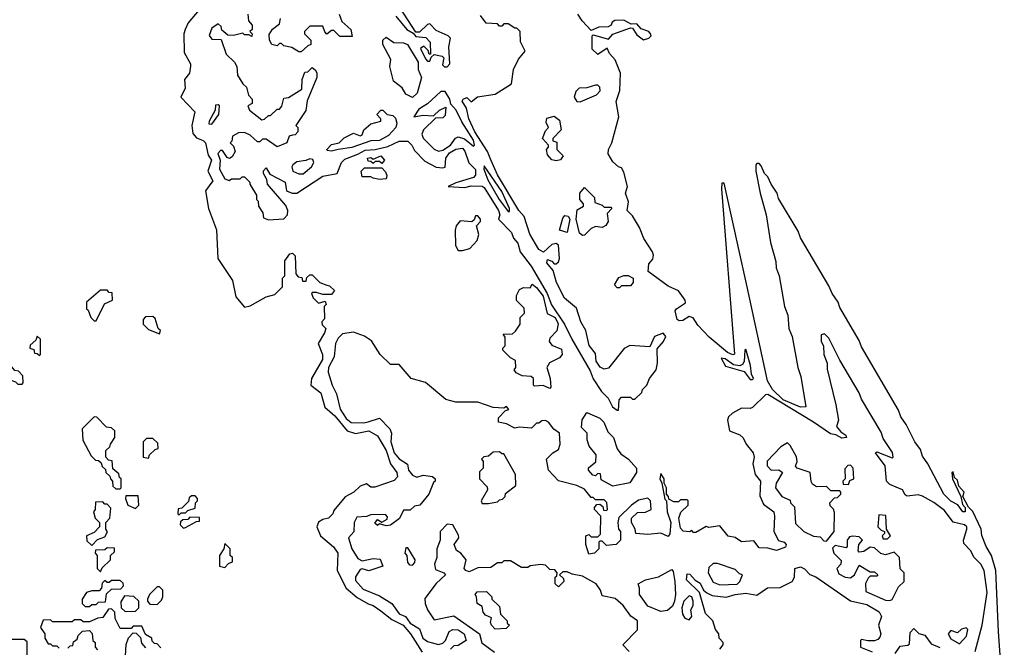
# Model space of a CAD drawing. Extents: x 2889633 to 3052318, y 540750 to 918690.
# Tile 393 of 656: x 2953484 to 2958000, y 796904 to 799779. Entities that reach past the tile are written whole.
import ezdxf

# ---------------------------------------------------------------- set-up
doc = ezdxf.new("R2010")
doc.units = 0

msp = doc.modelspace()

# ---------------------------------------------------------------- linework, layer by layer
at = {"layer": '0CON02XD'}
for points in [[(2954307.5, 799825), (2954257.5, 799765), (2954242.5, 799735), (2954237.5, 799715), (2954238.3, 799628.3), (2954267, 799577), (2954267, 799567), (2954262.5, 799535), (2954240, 799505), (2954242.5, 799465), (2954222.5, 799425), (2954287, 799357), (2954273.3, 799295), (2954277.5, 799257.5), (2954295, 799237.5), (2954325, 799226.2), (2954336.2, 799215), (2954348.3, 799158.3), (2954363.3, 799135), (2954347.5, 799085), (2954369.3, 799040.7), (2954336.7, 798995), (2954350, 798915), (2954386.1, 798816.1), (2954392.5, 798685), (2954460, 798585), (2954475, 798510), (2954515, 798462.5), (2954541.7, 798468.3), (2954615, 798510), (2954655, 798520), (2954690, 798555), (2954690, 798595), (2954700, 798605), (2954700, 798675), (2954723, 798707), (2954735, 798710), (2954747, 798697), (2954750, 798615), (2954761.7, 798601.7), (2954778.3, 798598.3), (2954781.7, 798581.7), (2954798.3, 798581.7), (2954801.7, 798598.3), (2954815, 798610), (2954825, 798610), (2954860, 798575), (2954893, 798563), (2954905, 798560), (2954928.3, 798538.3), (2954915, 798520), (2954875, 798520), (2954845, 798530), (2954825, 798530), (2954822.5, 798525), (2954830, 798505), (2954855, 798480), (2954885, 798490), (2954890, 798475), (2954880, 798465), (2954881.7, 798408.3), (2954870, 798395), (2954871.7, 798381.7), (2954887.5, 798365), (2954882.5, 798345), (2954852.5, 798295), (2954872.5, 798245), (2954873, 798223), (2954822.5, 798135), (2954820, 798105), (2954865, 798070), (2954883.9, 798003.9), (2954930, 797965), (2954985.9, 797895.9), (2955025, 797883.3), (2955086.1, 797896.1), (2955125, 797872.5), (2955165.6, 797805.6), (2955184.2, 797744.2), (2955213.3, 797705), (2955216.7, 797685), (2955201.7, 797668.3), (2955113, 797637), (2955095, 797637.5), (2955075, 797652.5), (2955045, 797642.5), (2955016.1, 797613.9), (2954977, 797593), (2954925, 797530), (2954920, 797515), (2954900, 797495), (2954875, 797490), (2954855, 797477.5), (2954846.7, 797455), (2954863.3, 797415), (2954923.9, 797363.9), (2954943.3, 797335), (2954940, 797255), (2954981.2, 797175), (2955031.2, 797131.2), (2955082.3, 797102.3), (2955105.9, 797095.9), (2955140.7, 797070.7)], [(2954530, 799805), (2954533.6, 799773.6), (2954550, 799755), (2954550, 799735), (2954540, 799725), (2954550, 799715), (2954548.3, 799701.7), (2954535, 799710), (2954515, 799710), (2954507.5, 799717.5), (2954465, 799707.5), (2954438.3, 799708.3), (2954411.7, 799731.7), (2954408.3, 799748.3), (2954395, 799760), (2954365, 799740), (2954353, 799707), (2954365, 799690), (2954408.3, 799688.3), (2954431.7, 799621.7), (2954470, 799585), (2954480, 799565), (2954482.5, 799525), (2954507.5, 799485), (2954525, 799470), (2954533, 799433), (2954550, 799415), (2954550, 799395), (2954530, 799385), (2954537.5, 799365), (2954595, 799320), (2954607, 799323), (2954625, 799340), (2954635, 799340), (2954665, 799370), (2954675, 799370), (2954687, 799383), (2954695, 799420), (2954716.7, 799423.3), (2954778.3, 799461.7), (2954780, 799505), (2954791.7, 799538.3), (2954805, 799540), (2954825, 799560), (2954839.3, 799549.3), (2954846.4, 799536.4), (2954846.7, 799515), (2954803, 799407), (2954797, 799363), (2954750, 799295), (2954760, 799285), (2954760, 799265), (2954748.3, 799251.7), (2954735, 799250), (2954720, 799245), (2954710, 799215), (2954665, 799197.5), (2954615, 799232.5), (2954598.3, 799231.7), (2954585, 799220), (2954575, 799220), (2954540.7, 799250.7), (2954515, 799262.5), (2954488.3, 799261.7), (2954460, 799245), (2954457, 799223), (2954450, 799215), (2954465, 799200), (2954472.5, 799175), (2954459.3, 799150.7), (2954446.7, 799143.3), (2954435, 799147.5), (2954415, 799180), (2954405, 799180), (2954393.3, 799166.7), (2954403.8, 799135), (2954401.2, 799095), (2954425, 799050), (2954445, 799042.5), (2954455, 799050), (2954495, 799050), (2954505, 799060), (2954515, 799060), (2954540, 799035), (2954540, 799025), (2954570, 798975), (2954570, 798955), (2954578.3, 798948.3), (2954580, 798925), (2954600, 798895), (2954601.7, 798871.7), (2954625, 798862.5), (2954695, 798867.5), (2954712.5, 798885), (2954713.3, 798905), (2954705, 798927.5), (2954620, 799025), (2954617, 799047), (2954602.5, 799075), (2954603, 799087), (2954615, 799100), (2954631.7, 799071.7), (2954702.5, 799035), (2954707.5, 798995), (2954733.9, 798983.9), (2954755, 798983.8), (2954875, 799062.5), (2954940, 799075), (2954960, 799125), (2954975, 799140), (2955035, 799162.5), (2955067.9, 799182.1), (2955115, 799184.3), (2955172.3, 799197.7), (2955225, 799222.5), (2955265, 799222.5), (2955282.5, 799205), (2955295, 799180), (2955341.7, 799131.7), (2955393.6, 799103.6), (2955425, 799100), (2955435.7, 799104.3), (2955438, 799145), (2955455, 799170), (2955485, 799186), (2955515, 799190), (2955525, 799177.5), (2955543.9, 799123.9), (2955575, 799092.5), (2955575, 799067.5), (2955565, 799056.7), (2955485, 799032.5), (2955450, 799015), (2955525, 799010), (2955555, 799017.5), (2955605, 799016.2), (2955615, 799010), (2955680, 798905), (2955686.2, 798885), (2955680, 798865), (2955739.2, 798805), (2955748.8, 798778.8), (2955768.6, 798755), (2955778.8, 798715), (2955830.2, 798650.2), (2955903.3, 798525), (2955922.7, 798472.7), (2955982.9, 798385), (2956016.2, 798315), (2956100.7, 798170.7), (2956113.9, 798133.9), (2956152.5, 798075), (2956182.5, 798045), (2956202.5, 798005), (2956225, 797990), (2956230, 797990)], [(2954950, 799805), (2954961.7, 799771.7), (2955002.5, 799735), (2955008.3, 799701.7), (2954953, 799703), (2954925, 799730), (2954915, 799730), (2954893, 799713), (2954883, 799723), (2954875, 799750), (2954815, 799750), (2954790, 799725), (2954790, 799715), (2954820, 799685), (2954820, 799665), (2954805, 799660), (2954775, 799632.5), (2954765, 799632.5), (2954731.7, 799651.7), (2954695, 799660), (2954685, 799670), (2954675, 799670), (2954665, 799660), (2954640, 799665), (2954630, 799685), (2954628.3, 799711.7), (2954643.6, 799736.4), (2954675, 799760), (2954680, 799785)], [(2955433, 799563), (2955445, 799563.3), (2955457, 799577), (2955452.5, 799655), (2955460, 799695), (2955450, 799705), (2955395, 799730), (2955365, 799760), (2955355, 799757.5), (2955318.3, 799721.7), (2955301.7, 799721.7), (2955230.6, 799830.6)], [(2958000, 796615), (2957973.8, 796975), (2957960.8, 797255), (2957940.8, 797325), (2957916.2, 797365), (2957896.7, 797416.7), (2957893.8, 797445), (2957855.9, 797525.9), (2957836.4, 797546.4), (2957810, 797595), (2957816.2, 797615), (2957791.7, 797641.7), (2957785, 797670), (2957771.7, 797681.7), (2957765, 797707.5), (2957760, 797705), (2957762.5, 797675), (2957800, 797595), (2957808.3, 797558.3), (2957820, 797545), (2957820, 797525), (2957810, 797525), (2957786.7, 797556.7), (2957755, 797573.3), (2957722.5, 797605), (2957650, 797745), (2957625, 797780), (2957615, 797810), (2957590, 797845), (2957550, 797925), (2957525, 797960), (2957515, 797990), (2957345, 798280), (2957335, 798310), (2957245, 798460), (2957237.5, 798485), (2957210, 798525), (2957195, 798560), (2957065, 798780), (2957055, 798810), (2956965, 798960), (2956957.5, 798985), (2956930, 799025), (2956915, 799060), (2956900, 799075), (2956885, 799110), (2956875, 799120), (2956865, 799120), (2956860, 799115), (2956860, 799085), (2956880, 798985), (2956907.5, 798885), (2956928.3, 798758.3), (2956951.7, 798671.7), (2956953, 798643), (2956967.5, 798605), (2956992.5, 798465), (2957007.5, 798425), (2957012.5, 798365), (2957027, 798327), (2957052.5, 798185), (2957067.5, 798145), (2957090, 798005), (2957065, 798004), (2956985, 798038.1), (2956937.5, 798085), (2956913.8, 798125), (2956820, 798555), (2956715, 799030), (2956705, 799030), (2956703.3, 799005), (2956763.3, 798246.7), (2956755, 798243.8), (2956730, 798255), (2956646.7, 798325), (2956595, 798380), (2956573.6, 798413.6), (2956555, 798420), (2956525, 798401.2), (2956509.3, 798399.3), (2956500, 798405), (2956490.8, 798445), (2956496.2, 798455), (2956537.7, 798482.3), (2956536, 798495), (2956506.4, 798536.4), (2956458.9, 798558.9), (2956366.7, 798625), (2956369.5, 798660.5), (2956387.5, 798682.5), (2956390.3, 798699.7), (2956386.4, 798716.4), (2956346.9, 798776.9), (2956327.6, 798827.6), (2956295, 798880), (2956270, 798905), (2956276.7, 798945), (2956262.5, 798985), (2956271.2, 799015), (2956255, 799080), (2956245, 799100), (2956230, 799105), (2956205, 799127.5), (2956183.8, 799165), (2956184, 799185), (2956199.2, 799215), (2956232, 799335), (2956219.2, 799405), (2956237.1, 799455), (2956240, 799535), (2956215.9, 799595.9), (2956190, 799625), (2956178.3, 799648.3), (2956135, 799620), (2956110, 799645), (2956110, 799705), (2956115, 799710), (2956185, 799690), (2956205, 799712.5), (2956285, 799742.5), (2956295, 799740), (2956315, 799710), (2956345, 799687.5), (2956370, 799695), (2956380, 799705), (2956377.5, 799715), (2956370, 799725), (2956335, 799737.5), (2956315, 799760), (2956288.3, 799758.3), (2956255, 799776.7), (2956213.8, 799776.2), (2956201.7, 799768.3), (2956196.4, 799753.6), (2956183.3, 799746.7), (2956140, 799745), (2956105, 799730), (2956063.6, 799773.6), (2956043.3, 799805)], [(2955210, 799795), (2955260, 799735), (2955288.3, 799718.3), (2955301.7, 799701.7), (2955347, 799697), (2955367, 799677), (2955368.3, 799621.7), (2955361.7, 799621.7), (2955358.3, 799638.3), (2955338.3, 799658.3), (2955323, 799647), (2955345, 799600), (2955355, 799590), (2955365, 799590), (2955371.7, 799608.3), (2955385, 799620), (2955421.7, 799611.7), (2955430, 799605), (2955423, 799573), (2955433, 799563)], [(2956230, 797990), (2956233, 798037), (2956245, 798050), (2956285, 798050), (2956295, 798040), (2956305, 798040), (2956338.3, 798071.7), (2956340, 798085), (2956360, 798105), (2956373.3, 798135), (2956403.3, 798175), (2956410, 798205), (2956408.3, 798271.7), (2956437.5, 798305), (2956447, 798327), (2956435, 798342.5), (2956395, 798327.5), (2956375, 798280), (2956283, 798287), (2956257, 798273), (2956185, 798182.5), (2956165, 798177.5), (2956147, 798187), (2956127.5, 798215), (2956125, 798250), (2956096.1, 798286.1), (2956080, 798355), (2956058, 798395), (2956038.3, 798458.3), (2955982.8, 798502.8), (2955945.8, 798575), (2955930.7, 798630.7), (2955902, 798665), (2955905, 798680), (2955925, 798672.5), (2955935, 798660), (2955945, 798660), (2955955, 798670), (2955960, 798685), (2955956, 798746), (2955945, 798753.3), (2955925, 798748.8), (2955886.4, 798713.6), (2955865, 798726), (2955823.9, 798796.1), (2955798.3, 798878.3), (2955774, 798905), (2955675, 799068), (2955645, 799137.5), (2955629.2, 799175), (2955571.9, 799265), (2955544.2, 799325), (2955533.3, 799373.3), (2955513.9, 799406.1), (2955517.5, 799415), (2955535, 799422.5), (2955555, 799402.5), (2955583.6, 799426.4), (2955665, 799438), (2955740, 799485), (2955748.3, 799551.7), (2955771.7, 799598.3), (2955802.5, 799635), (2955781.7, 799678.3), (2955780, 799725), (2955765, 799740), (2955755, 799740), (2955725, 799760), (2955705, 799760), (2955695, 799750), (2955685, 799750), (2955675, 799760), (2955623, 799763), (2955598.3, 799798.3)], [(2955285, 799422.5), (2955255, 799437.5), (2955237.7, 799467.7), (2955198.3, 799498.3), (2955182.5, 799565), (2955187, 799597), (2955150, 799665), (2955150, 799685), (2955165, 799700), (2955200, 799675), (2955245, 799673.3), (2955262.5, 799665), (2955312, 799585), (2955311.7, 799551.7), (2955327.5, 799515), (2955307, 799443), (2955285, 799422.5)], [(2955405, 799176.7), (2955425, 799181.2), (2955460, 799205), (2955483.6, 799236.4), (2955495, 799242.5), (2955524, 799234), (2955565, 799200), (2955570, 799205), (2955565, 799227.5), (2955511.7, 799311.7), (2955486.7, 799365), (2955461.7, 799391.7), (2955456.7, 799415), (2955435, 799450), (2955415, 799450), (2955355, 799393.8), (2955315, 799370), (2955292.5, 799335), (2955335, 799341.2), (2955381.7, 799338.3), (2955410, 799365), (2955438.3, 799378.3), (2955435, 799340), (2955425, 799330), (2955391.7, 799328.3), (2955336.7, 799275), (2955328, 799255), (2955335, 799236.7), (2955385, 799186.7), (2955405, 799176.7)], [(2956055, 799403.3), (2956130, 799435), (2956147, 799453), (2956145, 799470), (2956135, 799480), (2956125, 799480), (2956085, 799467.5), (2956050, 799465), (2956035, 799450), (2956027.5, 799425), (2956040, 799405), (2956055, 799403.3)], [(2954365, 799300), (2954397.5, 799345), (2954400, 799385), (2954395, 799390), (2954381.7, 799388.3), (2954380, 799365), (2954352.5, 799315), (2954351.7, 799301.7), (2954365, 799300)], [(2954915, 799176.7), (2954895, 799180), (2954892.5, 799185), (2954915, 799207.5), (2954950, 799215), (2954971.7, 799238.3), (2955015, 799260), (2955045, 799247.5), (2955055, 799252.5), (2955062.5, 799275), (2955095, 799302.5), (2955140, 799315), (2955140, 799325), (2955122.5, 799345), (2955140, 799365), (2955150, 799365), (2955170, 799345), (2955195, 799340), (2955208.3, 799328.3), (2955213.8, 799305), (2955208.8, 799285), (2955175, 799248.8), (2955135, 799225.8), (2955095, 799224.2), (2955007, 799193), (2954945, 799184), (2954915, 799176.7)], [(2955945, 799132.5), (2955925, 799137.5), (2955905, 799160), (2955900, 799185), (2955910, 799195), (2955910, 799205), (2955882.5, 799235), (2955895, 799270), (2955910, 799285), (2955898.3, 799308.3), (2955901.7, 799328.3), (2955935, 799336.7), (2955959.5, 799319.5), (2955967.5, 799275), (2955930, 799235), (2955930, 799225), (2955948.3, 799218.3), (2955947.5, 799185), (2955976.2, 799155), (2955965, 799137.5), (2955945, 799132.5)], [(2954785, 799073.3), (2954822.5, 799105), (2954832.5, 799125), (2954828.3, 799138.3), (2954815, 799142.5), (2954796.4, 799133.6), (2954755, 799128.8), (2954737.5, 799115), (2954732.5, 799105), (2954737.5, 799085), (2954765, 799073.3), (2954785, 799073.3)], [(2955145, 799120), (2955135, 799130), (2955115, 799130), (2955105, 799120), (2955095, 799130), (2955081.7, 799131.7), (2955080, 799145), (2955095, 799147.5), (2955105, 799140), (2955140, 799155), (2955157.5, 799135), (2955145, 799120)], [(2955135, 799047.5), (2955105, 799052.5), (2955095, 799060), (2955055, 799060), (2955050, 799085), (2955065, 799100), (2955145, 799100), (2955161.7, 799081.7), (2955167.5, 799065), (2955165, 799050), (2955135, 799047.5)], [(2955730, 798900), (2955730, 798915), (2955695, 798992.5), (2955615, 799110), (2955613.3, 799095), (2955631.2, 799045), (2955683.8, 798955), (2955725, 798900), (2955730, 798900)], [(2956065, 798790), (2956051.7, 798801.7), (2956036.7, 798865), (2956041.7, 798908.3), (2956070, 798925), (2956070, 798935), (2956052.5, 798955), (2956052.5, 798985), (2956075, 799010), (2956120, 798965), (2956121.7, 798941.7), (2956155, 798930), (2956165, 798920), (2956195, 798920), (2956200, 798915), (2956178.3, 798891.7), (2956182.5, 798855), (2956173, 798837), (2956155, 798827.5), (2956125, 798832.5), (2956105, 798822.5), (2956075, 798792.5), (2956065, 798790)], [(2955515, 798722.5), (2955548.3, 798731.7), (2955581.7, 798768.3), (2955590, 798795), (2955580, 798835), (2955597.5, 798855), (2955597.5, 798865), (2955585, 798880), (2955575, 798880), (2955568.3, 798861.7), (2955557.5, 798852.5), (2955505, 798857.5), (2955486.7, 798835), (2955481.2, 798815), (2955483.3, 798745), (2955495, 798722.5), (2955515, 798722.5)], [(2955995, 798803.8), (2955960, 798815), (2955975, 798870), (2955985, 798882.5), (2955999.3, 798879.3), (2956006.7, 798865), (2955995, 798803.8)], [(2956235, 798550), (2956225, 798550), (2956212.5, 798565), (2956231.7, 798598.3), (2956255, 798607.5), (2956275, 798607.5), (2956297.5, 798595), (2956297.5, 798575), (2956285, 798560), (2956245, 798560), (2956235, 798550)], [(2953835, 798400), (2953873.3, 798476.7), (2953910, 798495), (2953908.3, 798528.3), (2953895, 798530), (2953885, 798540), (2953855, 798540), (2953790, 798485), (2953790, 798455), (2953798.3, 798448.3), (2953810, 798415), (2953825, 798400), (2953835, 798400)], [(2955915, 798090), (2955885, 798102.5), (2955845, 798100), (2955840, 798105), (2955840, 798135), (2955830, 798145), (2955788.3, 798148.3), (2955761.7, 798161.7), (2955752.5, 798175), (2955760, 798185), (2955758.3, 798218.3), (2955735, 798230), (2955700, 798265), (2955700, 798275), (2955710, 798285), (2955710, 798325), (2955701.7, 798338.3), (2955745, 798340), (2955758.3, 798351.7), (2955780, 798385), (2955780, 798415), (2955800, 798435), (2955798.3, 798458.3), (2955763, 798493), (2955762.5, 798515), (2955777, 798543), (2955795, 798552.5), (2955825, 798550), (2955835, 798567.5), (2955855, 798552.5), (2955885, 798513.3), (2955903.3, 798433.3), (2955940, 798415), (2955953.6, 798386.4), (2955947, 798353), (2955915, 798320), (2955912.5, 798305), (2955925, 798287.5), (2955969.3, 798269.3), (2955972.5, 798245), (2955960.7, 798229.3), (2955913.6, 798206.4), (2955902.5, 798185), (2955916.7, 798135), (2955920, 798095), (2955915, 798090)], [(2954125, 798340), (2954130, 798355), (2954120, 798365), (2954105, 798410), (2954095, 798420), (2954061.7, 798418.3), (2954050, 798405), (2954050, 798385), (2954075, 798360), (2954125, 798340)], [(2953575, 798240), (2953580, 798245), (2953580, 798315), (2953565, 798330), (2953558.3, 798311.7), (2953531.7, 798288.3), (2953530, 798275), (2953548.3, 798268.3), (2953551.7, 798251.7), (2953565, 798250), (2953575, 798240)], [(2956080, 797415), (2956095, 797420), (2956105, 797410), (2956135, 797410), (2956148.3, 797421.7), (2956150, 797505), (2956120, 797535), (2956120, 797545), (2956131.7, 797558.3), (2956145, 797560), (2956158.3, 797548.3), (2956161.7, 797531.7), (2956175, 797530), (2956180, 797535), (2956177, 797567), (2956165, 797580), (2956125, 797580), (2956115, 797590), (2956105, 797590), (2956075, 797627.5), (2956040, 797645), (2955955, 797666.7), (2955910, 797715), (2955900, 797765), (2955930, 797795), (2955955, 797810), (2955962.5, 797835), (2955960, 797885), (2955933.6, 797903.6), (2955910, 797935), (2955895, 797942.5), (2955878.3, 797941.7), (2955865, 797930), (2955855, 797930), (2955831.7, 797908.3), (2955775, 797912.5), (2955755, 797907.5), (2955717, 797927), (2955680, 797935), (2955680, 797955), (2955711.7, 797988.3), (2955727, 797993), (2955717, 798007), (2955705, 798000), (2955655, 798002.5), (2955585, 798026.7), (2955485, 798027.5), (2955439.3, 798039.3), (2955345, 798117.5), (2955280, 798135), (2955225, 798200), (2955185, 798200), (2955137.5, 798245), (2955097.7, 798307.7), (2955065, 798330), (2955015, 798347.5), (2954965, 798340), (2954945, 798320), (2954932.5, 798295), (2954926.2, 798235), (2954900, 798185), (2954898.8, 798165), (2954916.7, 798105), (2954937.5, 798065), (2954954, 797995), (2954982.1, 797952.1), (2955005, 797934), (2955062.3, 797932.3), (2955082.7, 797937.3), (2955135, 797953.3), (2955182.5, 797905), (2955188.8, 797885), (2955186.2, 797845), (2955202, 797795), (2955225, 797766.7), (2955263, 797743), (2955267.5, 797715), (2955285, 797692.5), (2955305, 797683.3), (2955335, 797692.5), (2955377, 797687), (2955390, 797675), (2955390, 797665), (2955381.7, 797658.3), (2955360, 797605), (2955320, 797555), (2955295, 797550), (2955275, 797532.5), (2955245, 797532.5), (2955225.8, 797494.2), (2955185, 797463.3), (2955165, 797460), (2955135, 797470), (2955125, 797462.5), (2955112.5, 797472.5), (2955125, 797490), (2955145, 797477.5), (2955169.3, 797490.7), (2955171.7, 797501.7), (2955161.7, 797511.7), (2955095, 797510), (2955075, 797502.5), (2955030.7, 797499.3), (2955017.5, 797475), (2955017, 797433), (2954992.5, 797405), (2955007.5, 797355), (2955035, 797310), (2955055, 797300), (2955105, 797310), (2955137, 797307), (2955150, 797275), (2955085, 797253.3), (2955055, 797262.5), (2955045, 797260), (2955023.6, 797226.4), (2955025, 797210), (2955059.3, 797169.3), (2955135, 797138.8), (2955191.2, 797105), (2955225, 797056.7), (2955254.2, 797044.2), (2955275, 797013.8), (2955318.3, 796988.3), (2955333.8, 796945), (2955355, 796930), (2955405, 796916.7), (2955425, 796922.5), (2955437.5, 796935), (2955454.1, 796975.9), (2955470, 796985), (2955495, 796984), (2955523.3, 796965), (2955532.5, 796935), (2955495, 796912.5), (2955475, 796910), (2955460, 796895)], [(2957866.7, 796885), (2957898.8, 797005), (2957922, 797155), (2957907.5, 797255), (2957892.5, 797285), (2957862.5, 797315), (2957845, 797347.5), (2957815, 797380), (2957812.5, 797395), (2957827.5, 797445), (2957827.5, 797455), (2957817.5, 797465), (2957765, 797477.5), (2957725, 797530), (2957677, 797567), (2957625, 797596.2), (2957605, 797602), (2957555, 797596.7), (2957545, 797602.5), (2957532.5, 797625), (2957475, 797650), (2957459.2, 797665), (2957453.1, 797735), (2957410, 797795), (2957415, 797800), (2957485, 797772.5), (2957490, 797775), (2957487, 797797), (2957445, 797860), (2957435, 797890), (2957345, 798040), (2957335, 798070), (2957245, 798220), (2957195, 798320), (2957175, 798340), (2957160, 798335), (2957160, 798305), (2957170, 798285), (2957172.5, 798245), (2957187.5, 798205), (2957188.3, 798178.3), (2957227.5, 798015), (2957240, 797945), (2957230, 797915), (2957250.5, 797890.5), (2957273.3, 797875), (2957275.6, 797864.4), (2957255, 797862), (2957227.3, 797877.3), (2957202.5, 797882.5), (2957125.5, 797935.5), (2956915, 798062.5), (2956905, 798060), (2956845, 798002.5), (2956835, 797997.5), (2956795, 798000), (2956753, 797977), (2956735, 797960), (2956730, 797945), (2956740, 797895), (2956786.7, 797876.7), (2956803, 797863), (2956816.7, 797835), (2956848, 797795), (2956853.3, 797775), (2956846.7, 797745), (2956857.5, 797695), (2956882.5, 797665), (2956878.3, 797598.3), (2956895, 797560), (2956942.5, 797525), (2956946.7, 797505), (2956942.5, 797435), (2956963.6, 797393.6), (2956990, 797385), (2957000, 797375), (2956997, 797363), (2956955, 797346.7), (2956915, 797357.5), (2956875, 797360), (2956851.7, 797391.7), (2956795, 797387.5), (2956765, 797407.5), (2956733, 797413), (2956695, 797460), (2956645, 797452.5), (2956633, 797457), (2956585, 797430), (2956575, 797430), (2956565, 797440), (2956557.5, 797432.5), (2956526.4, 797436.4), (2956515, 797450), (2956506.7, 797495), (2956517, 797523), (2956550, 797555), (2956550, 797575), (2956545, 797580), (2956515, 797580), (2956505, 797570), (2956485, 797570), (2956461.7, 797581.7), (2956460, 797595), (2956450, 797605), (2956450, 797635), (2956440, 797655), (2956440, 797675), (2956425, 797700), (2956420, 797675), (2956430, 797655), (2956443, 797583), (2956450, 797575), (2956453.3, 797525), (2956470, 797475), (2956466.4, 797423.6), (2956458.3, 797411.7), (2956425, 797426.7), (2956365, 797420), (2956310, 797425), (2956307.5, 797445), (2956290, 797475), (2956290, 797495), (2956318.3, 797521.7), (2956355, 797522.5), (2956380, 797535), (2956377.5, 797575), (2956365, 797587.5), (2956322.7, 797577.3), (2956290, 797555), (2956231.7, 797498.3), (2956227.5, 797475), (2956230, 797445), (2956240, 797435), (2956240, 797395), (2956220, 797375), (2956175, 797370), (2956155, 797390), (2956145, 797390), (2956140, 797385), (2956140, 797355), (2956120, 797335), (2956095, 797330), (2956080, 797375), (2956080, 797415)], [(2956845, 798130), (2956850, 798135), (2956840, 798155), (2956836.7, 798195), (2956815, 798270), (2956810, 798265), (2956807, 798213), (2956800, 798200), (2956787, 798193), (2956757.5, 798197.5), (2956720, 798225), (2956701.7, 798228.3), (2956721.7, 798191.7), (2956807, 798167), (2956835, 798130), (2956845, 798130)], [(2953495, 798110), (2953500, 798115), (2953498.3, 798148.3), (2953478.3, 798168.3), (2953461.7, 798171.7), (2953448.3, 798188.3), (2953421.7, 798188.3), (2953420, 798155), (2953428.3, 798148.3), (2953431.7, 798131.7), (2953465, 798120), (2953475, 798110), (2953495, 798110)], [(2953945, 797630), (2953950, 797635), (2953950, 797675), (2953941.7, 797681.7), (2953938.3, 797698.3), (2953911.7, 797721.7), (2953908.3, 797758.3), (2953891.7, 797761.7), (2953880, 797775), (2953880, 797805), (2953898.3, 797821.7), (2953900, 797835), (2953920, 797865), (2953920, 797895), (2953905, 797910), (2953881.7, 797911.7), (2953838.3, 797958.3), (2953825, 797960), (2953770, 797905), (2953773, 797853), (2953811.7, 797781.7), (2953831.7, 797761.7), (2953845, 797760), (2953858.3, 797748.3), (2953861.7, 797731.7), (2953878.3, 797718.3), (2953880, 797705), (2953898.3, 797688.3), (2953900, 797675), (2953910, 797665), (2953911.7, 797641.7), (2953925, 797630), (2953945, 797630)], [(2956205, 797642.5), (2956151.7, 797671.7), (2956148.3, 797698.3), (2956135, 797700), (2956125, 797690), (2956113, 797693), (2956092.5, 797715), (2956093.6, 797726.4), (2956127, 797753), (2956127.5, 797785), (2956096.7, 797825), (2956087.5, 797855), (2956087.5, 797885), (2956060.7, 797910.7), (2956063.6, 797946.4), (2956085, 797980), (2956145, 797953.3), (2956163.3, 797935), (2956181.7, 797891.7), (2956207.5, 797865), (2956223.8, 797813.8), (2956240.7, 797790.7), (2956276.4, 797766.4), (2956312.5, 797725), (2956312.5, 797705), (2956283, 797657), (2956205, 797642.5)], [(2954075, 797770), (2954080, 797785), (2954105, 797810), (2954120, 797815), (2954118.3, 797838.3), (2954095, 797860), (2954065, 797860), (2954050, 797845), (2954050, 797775), (2954075, 797770)], [(2957185, 797390), (2957220, 797435), (2957221.7, 797521.7), (2957217, 797537), (2957201.7, 797551.7), (2957200, 797565), (2957221.7, 797588.3), (2957235, 797590), (2957250, 797605), (2957250, 797615), (2957245, 797620), (2957205, 797620), (2957185, 797640), (2957138.3, 797638.3), (2957120.7, 797650.7), (2957113.6, 797663.6), (2957110, 797705), (2957050, 797725), (2957043, 797733), (2957050, 797755), (2957047, 797777), (2957018.3, 797828.3), (2957005, 797840), (2956975, 797822.5), (2956913, 797757), (2956912.5, 797735), (2956930, 797715), (2956966.4, 797716.4), (2956982.5, 797705), (2956953.3, 797655), (2956950, 797635), (2956980, 797595), (2957018.3, 797578.3), (2957020, 797565), (2957037, 797547), (2957041.7, 797471.7), (2957080, 797435), (2957125, 797412.5), (2957155, 797410), (2957171.7, 797391.7), (2957185, 797390)], [(2955635, 797562.5), (2955675, 797570), (2955685, 797580), (2955698.3, 797581.7), (2955710, 797595), (2955711.7, 797608.3), (2955760, 797645), (2955757.5, 797695), (2955705, 797790), (2955695, 797790), (2955685, 797800), (2955655, 797797.5), (2955635, 797780), (2955613, 797777), (2955602.5, 797765), (2955610, 797755), (2955610, 797725), (2955593, 797707), (2955592.5, 797675), (2955628.3, 797638.3), (2955630, 797625), (2955600, 797575), (2955605, 797562.5), (2955635, 797562.5)], [(2957285, 797650), (2957291.7, 797668.3), (2957310, 797675), (2957307.5, 797725), (2957295, 797737.5), (2957283, 797737), (2957268.3, 797721.7), (2957270, 797675), (2957260, 797665), (2957261.7, 797651.7), (2957285, 797650)], [(2954015, 797540), (2954030, 797555), (2954028.3, 797598.3), (2953971.7, 797598.3), (2953970, 797585), (2953980, 797555), (2954015, 797540)], [(2954215, 797510), (2954225, 797520), (2954245, 797520), (2954255, 797530), (2954288.3, 797541.7), (2954290, 797565), (2954300, 797575), (2954300, 797585), (2954288.3, 797598.3), (2954271.7, 797598.3), (2954261.7, 797588.3), (2954258.3, 797571.7), (2954228.3, 797541.7), (2954211.7, 797538.3), (2954210, 797515), (2954215, 797510)], [(2953815, 797370), (2953841.7, 797398.3), (2953875, 797410), (2953887, 797433), (2953880, 797445), (2953880, 797475), (2953897.5, 797495), (2953901.7, 797541.7), (2953885, 797560), (2953875, 797560), (2953865, 797570), (2953831.7, 797568.3), (2953830, 797535), (2953822.5, 797525), (2953830, 797495), (2953850, 797475), (2953850, 797455), (2953825, 797430), (2953790, 797415), (2953791.7, 797391.7), (2953815, 797370)], [(2954235, 797450), (2954245, 797452.5), (2954295, 797480), (2954308.3, 797481.7), (2954308.3, 797498.3), (2954265, 797500), (2954255, 797490), (2954231.7, 797488.3), (2954221.7, 797478.3), (2954220, 797465), (2954235, 797450)], [(2957465, 797400), (2957477.5, 797415), (2957460, 797445), (2957457, 797507), (2957425, 797510), (2957420, 797455), (2957435, 797440), (2957450, 797435), (2957450, 797425), (2957440, 797415), (2957445, 797400), (2957465, 797400)], [(2956280, 796885), (2956250, 796915), (2956317, 796983), (2956317.5, 797025), (2956287, 797047), (2956252.5, 797095), (2956215, 797127.5), (2956155, 797140), (2956147.5, 797165), (2956127.5, 797195), (2956065, 797230), (2956018.3, 797238.3), (2955995, 797250), (2955975, 797250), (2955960, 797235), (2955978.3, 797218.3), (2955980, 797205), (2955955, 797180), (2955940, 797195), (2955940, 797225), (2955948.3, 797231.7), (2955950, 797245), (2955938.3, 797258.3), (2955915, 797260), (2955895, 797280), (2955875, 797282.5), (2955825, 797277.5), (2955815, 797270), (2955785, 797270), (2955735, 797300), (2955705, 797300), (2955695, 797290), (2955675, 797290), (2955645, 797270), (2955585, 797267.5), (2955545, 797250), (2955530, 797255), (2955522.5, 797265), (2955532.5, 797305), (2955507.5, 797335), (2955487, 797347), (2955477.5, 797375), (2955497.5, 797405), (2955497, 797417), (2955470, 797465), (2955445, 797467.5), (2955412.5, 797435), (2955412.5, 797395), (2955396.7, 797355), (2955396.7, 797315), (2955386.7, 797285), (2955390.7, 797260.7), (2955430, 797245), (2955437.5, 797235), (2955393.6, 797196.4), (2955343, 797127), (2955343.3, 797105), (2955353.8, 797075), (2955385, 797030), (2955475, 797047.5), (2955592.5, 796965), (2955603.6, 796923.6), (2955661.7, 796881.7)], [(2957475, 797118), (2957485, 797123.3), (2957515, 797180), (2957540, 797205), (2957540, 797245), (2957523, 797263), (2957520, 797315), (2957495, 797340), (2957455, 797327.5), (2957433, 797333), (2957405, 797360), (2957385, 797362.5), (2957355, 797342.5), (2957335, 797340), (2957330, 797345), (2957332.5, 797375), (2957350, 797395), (2957335, 797410), (2957305, 797412.5), (2957290, 797410), (2957280, 797395), (2957280, 797365), (2957275, 797360), (2957225, 797370), (2957211.7, 797358.3), (2957217.5, 797335), (2957251.7, 797301.7), (2957250, 797285), (2957232.5, 797265), (2957240.7, 797240.7), (2957270, 797225), (2957295, 797222.5), (2957313.6, 797236.4), (2957335, 797280), (2957385, 797250), (2957405, 797250), (2957420, 797235), (2957415, 797230), (2957385, 797230), (2957375, 797220), (2957363.6, 797196.4), (2957365, 797160), (2957455, 797120), (2957475, 797118)], [(2954425, 797270), (2954441.7, 797288.3), (2954460, 797295), (2954460, 797315), (2954450, 797325), (2954450, 797355), (2954425, 797380), (2954420, 797355), (2954400, 797325), (2954400, 797275), (2954425, 797270)], [(2953855, 797250), (2953861.7, 797268.3), (2953900, 797305), (2953900, 797325), (2953918.3, 797341.7), (2953918.3, 797358.3), (2953885, 797360), (2953875, 797350), (2953831.7, 797348.3), (2953830, 797335), (2953840, 797325), (2953840, 797265), (2953855, 797250)], [(2955285, 797280), (2955297, 797293), (2955297.5, 797305), (2955265, 797360), (2955255, 797360), (2955250, 797335), (2955260, 797325), (2955263, 797293), (2955271.7, 797281.7), (2955285, 797280)], [(2956695.5, 796894.5), (2956711.2, 796915), (2956710, 796925), (2956692.5, 796945), (2956690, 796965), (2956676, 796985), (2956663.3, 797025), (2956629.3, 797059.3), (2956602.5, 797155), (2956543, 797213), (2956545, 797240), (2956558.3, 797238.3), (2956581.7, 797211.7), (2956605, 797197.5), (2956620, 797165), (2956635, 797152.5), (2956660.7, 797140.7), (2956725, 797133.8), (2956765, 797146.2), (2956815, 797151.2), (2956865, 797142.5), (2956913.6, 797176.4), (2956971.7, 797178.3), (2957026.7, 797205), (2957037.5, 797225), (2957040, 797265), (2957065, 797272.5), (2957083, 797263), (2957107.5, 797237.5), (2957135, 797226.7), (2957295, 797116.7), (2957369.5, 797099.5), (2957426.4, 797066.4), (2957437.5, 797045), (2957423.3, 797005), (2957433.3, 796965), (2957429.5, 796950.5), (2957420.7, 796939.3), (2957405, 796933.3), (2957373.6, 796933.6), (2957345, 796940), (2957340, 796935), (2957340, 796905), (2957393.6, 796883.6)], [(2956695, 797190), (2956775, 797193.3), (2956787.5, 797205), (2956800, 797235), (2956785, 797240), (2956765, 797260), (2956685, 797287.5), (2956665, 797287.5), (2956645, 797270), (2956642.5, 797245), (2956665, 797202.5), (2956695, 797190)], [(2956425, 797067.5), (2956365, 797092.5), (2956327.5, 797145), (2956327.5, 797175), (2956320, 797195), (2956355, 797212.5), (2956413.6, 797226.4), (2956475, 797260), (2956481.7, 797251.7), (2956488.8, 797205), (2956491.2, 797145), (2956488, 797115), (2956477.7, 797092.3), (2956455, 797072.5), (2956425, 797067.5)], [(2953805, 797090), (2953815, 797100), (2953835, 797100), (2953845, 797110), (2953878.3, 797111.7), (2953881.7, 797148.3), (2953905, 797170), (2953948.3, 797171.7), (2953960, 797185), (2953958.3, 797198.3), (2953945, 797210), (2953905, 797210), (2953895, 797200), (2953885, 797200), (2953875, 797210), (2953861.7, 797198.3), (2953860, 797175), (2953848.3, 797161.7), (2953815, 797162.5), (2953790, 797155), (2953770, 797125), (2953770, 797105), (2953785, 797090), (2953805, 797090)], [(2954115, 797100), (2954135, 797120), (2954140, 797135), (2954140, 797165), (2954125, 797180), (2954115, 797180), (2954080, 797145), (2954070, 797125), (2954070, 797115), (2954081.7, 797101.7), (2954115, 797100)], [(2953968.3, 797068.3), (2954015, 797070), (2954030, 797085), (2954030, 797115), (2954007, 797137), (2953965, 797140), (2953948.3, 797111.7), (2953950, 797085), (2953968.3, 797068.3)], [(2955665, 796987.5), (2955647.5, 797005), (2955643.3, 797016.7), (2955648.3, 797038.3), (2955620.5, 797050.5), (2955610, 797065), (2955605, 797090), (2955582.5, 797105), (2955580, 797135), (2955572.5, 797145), (2955581.7, 797158.3), (2955625, 797160), (2955650, 797135), (2955650, 797125), (2955685, 797090), (2955690, 797055), (2955720, 797025), (2955720, 797015), (2955730, 797005), (2955715, 796990), (2955665, 796987.5)], [(2956555, 797030), (2956567.5, 797045), (2956562.5, 797075), (2956572.5, 797095), (2956573.3, 797115), (2956566.7, 797135), (2956555, 797140), (2956530, 797115), (2956521.2, 797085), (2956523.3, 797055), (2956535, 797037.5), (2956555, 797030)], [(2954131.7, 796901.7), (2954115, 796920), (2954101.7, 796921.7), (2954091.7, 796931.7), (2954090, 796945), (2954061.7, 796961.7), (2954045, 797000), (2954005, 797000), (2953995, 796990), (2953945, 796990), (2953922.5, 797035), (2953920, 797065), (2953905, 797080), (2953891.7, 797078.3), (2953865, 797040), (2953843, 797037), (2953805, 797020), (2953775, 797020), (2953765, 797030), (2953735, 797030), (2953725, 797020), (2953635, 797020), (2953625, 797030), (2953591.7, 797028.3), (2953580, 796995), (2953600, 796965), (2953600, 796945), (2953615, 796920), (2953625, 796920), (2953635, 796910), (2953655, 796910), (2953665, 796900)], [(2955140.7, 797070.7), (2955191.2, 797031.2), (2955243.3, 797005), (2955276.7, 796965), (2955330.7, 796880.7)], [(2953705, 796900), (2953715, 796910), (2953728.3, 796911.7), (2953731.7, 796928.3), (2953748.3, 796941.7), (2953751.7, 796958.3), (2953771.7, 796978.3), (2953805, 796980), (2953817, 796967), (2953820, 796935), (2953830, 796925), (2953830, 796905), (2953841.7, 796891.7)], [(2953970, 796865), (2953973, 796917), (2953983, 796947), (2954005, 796970), (2954018.3, 796968.3), (2954038.3, 796948.3), (2954043, 796923), (2954061.7, 796901.7)], [(2957500, 796875), (2957521.7, 796908.3), (2957557, 796913), (2957565, 796920), (2957568.3, 796971.7), (2957585, 796990), (2957607.5, 796967.5), (2957635, 796960), (2957665, 796920), (2957705, 796902.5)], [(2957795, 796920), (2957826.7, 796955), (2957832.5, 796985), (2957825, 796992.5), (2957803, 796987), (2957785, 796970), (2957755, 796980), (2957742.5, 796965), (2957755, 796942.5), (2957795, 796920)], [(2953520, 796755), (2953518.3, 796928.3), (2953505, 796940), (2953405, 796940)]]:
    msp.add_lwpolyline(points, dxfattribs=at)

doc.saveas('drawing.dxf')
